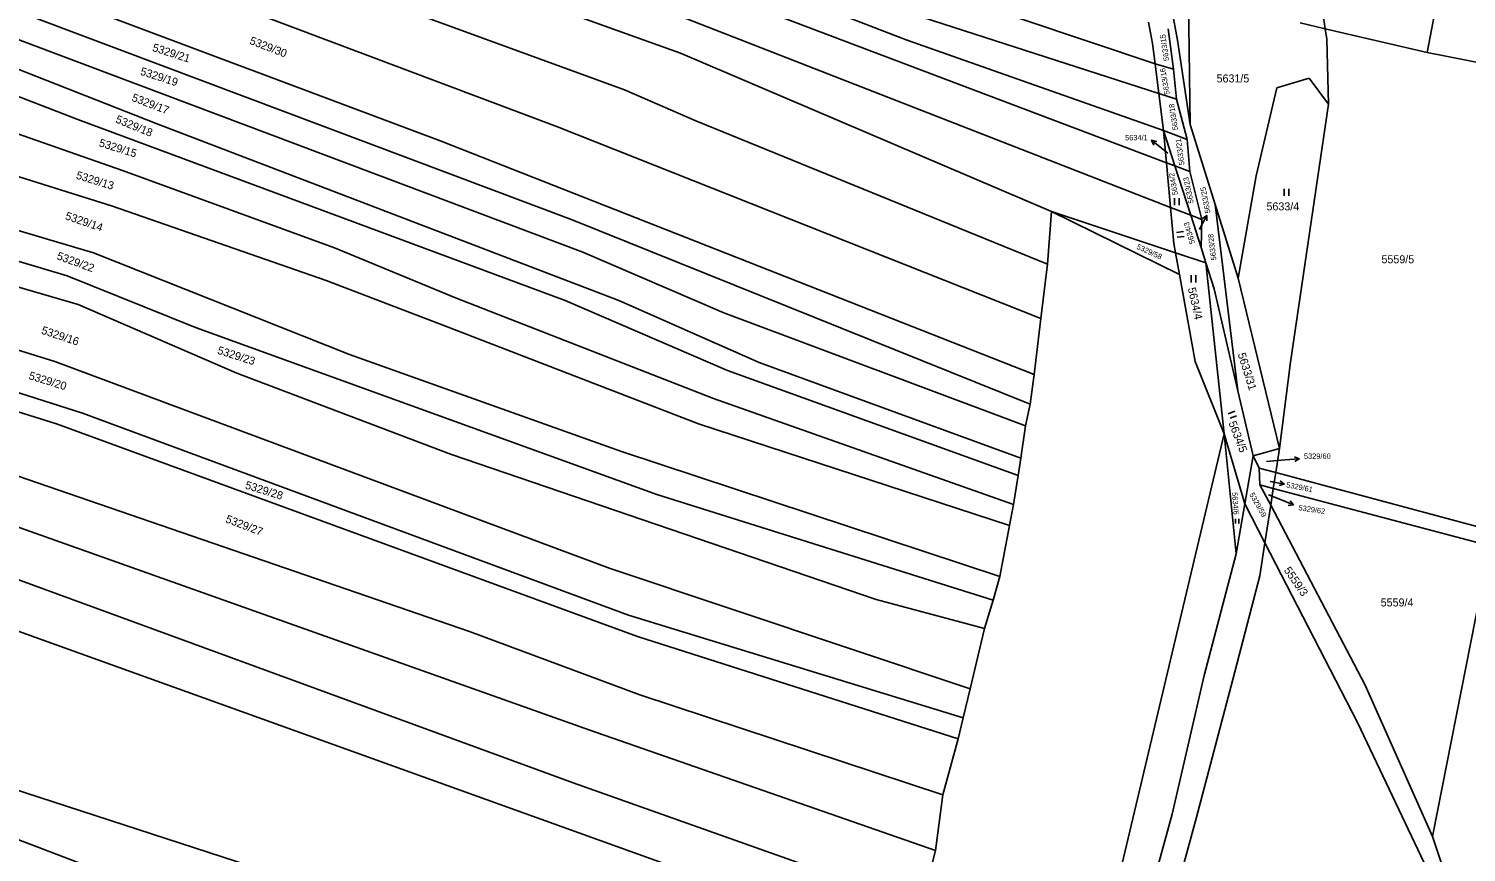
# Model space of a CAD drawing. Extents: x -593183 to -588034, y -1130415 to -1124994.
# Drawn here: x -591912 to -591606.6, y -1126494.9 to -1126319.9 of the extents above; entities that cross this region are included whole.
import ezdxf

# ---------------------------------------------------------------- set-up
doc = ezdxf.new("R2010")
doc.units = 0
for name, color, linetype in [('Vrstva 1', 7, 'Continuous'), ('Vrstva 16', 7, 'Continuous'), ('Vrstva 18', 7, 'Continuous'), ('Vrstva 25', 7, 'Continuous')]:
    doc.layers.add(name, color=color, linetype=linetype)

msp = doc.modelspace()

# ---------------------------------------------------------------- linework, layer by layer
at = {"layer": 'Vrstva 1'}
for p, q in [((-591929.11, -1126269.32), (-591773.48, -1126325.12)), ((-591785.42, -1126332.91), (-591893.31, -1126293.49)), ((-591608.42, -1126291.77), (-591614.91, -1126324.97)), ((-591667.94, -1126322.33), (-591673.04, -1126293.99)), ((-591906.85, -1126300.4), (-591799.61, -1126340.78)), ((-591639.23, -1126302.21), (-591636.53, -1126319.94)), ((-591824.35, -1126343.83), (-591927.84, -1126304.97)), ((-591778.69, -1126307.27), (-591670.25, -1126348.39)), ((-591761.71, -1126308.32), (-591725.55, -1126322.26)), ((-591727.29, -1126309.03), (-591672.67, -1126327.41)), ((-591920.81, -1126313.83), (-591796.53, -1126360.54)), ((-591732.96, -1126313.97), (-591671.87, -1126333.7)), ((-591665.56, -1126314.07), (-591665.23, -1126340.28)), ((-591777.97, -1126315.58), (-591669.38, -1126357.89)), ((-591674.1, -1126318.5), (-591673.22, -1126323.03)), ((-591668.77, -1126328.5), (-591669.93, -1126319.92)), ((-591641.87, -1126318.7), (-591636.53, -1126319.94)), ((-591636.53, -1126319.94), (-591636.19, -1126322.16)), ((-591636.53, -1126319.94), (-591614.91, -1126324.97)), ((-591901.52, -1126339.2), (-591940.16, -1126324.38)), ((-591929.88, -1126322.41), (-591884.92, -1126340.06)), ((-591794.28, -1126367.38), (-591916.47, -1126321.36)), ((-591725.55, -1126322.26), (-591670.88, -1126341.52)), ((-591673.22, -1126323.03), (-591672.67, -1126327.41)), ((-591665.23, -1126340.28), (-591667.94, -1126322.33)), ((-591635.85, -1126335.97), (-591636.19, -1126322.16)), ((-591773.48, -1126325.12), (-591694.68, -1126358.78)), ((-591672.67, -1126327.41), (-591671.87, -1126333.7)), ((-591668.77, -1126328.5), (-591672.67, -1126327.41)), ((-591614.91, -1126324.97), (-591602.64, -1126327.37)), ((-591668.16, -1126334.9), (-591668.77, -1126328.5)), ((-591639.96, -1126330.46), (-591646.84, -1126332.45)), ((-591635.85, -1126335.97), (-591639.96, -1126330.46)), ((-591898.24, -1126367.55), (-592017.18, -1126332.36)), ((-591944.6, -1126331.66), (-591892.03, -1126350.06)), ((-591770.26, -1126339.48), (-591785.42, -1126332.91)), ((-591646.84, -1126332.45), (-591651.18, -1126351.14)), ((-591671.87, -1126333.7), (-591670.88, -1126341.52)), ((-591671.87, -1126333.7), (-591668.16, -1126334.9)), ((-591665.84, -1126343.48), (-591668.16, -1126334.9)), ((-591640.54, -1126367.66), (-591635.85, -1126335.97)), ((-592038.36, -1126338.4), (-591901.46, -1126378.54)), ((-591797.99, -1126377.65), (-591901.52, -1126339.2)), ((-591695.56, -1126369.93), (-591770.26, -1126339.48)), ((-591884.92, -1126340.06), (-591786.6, -1126377.64)), ((-591799.61, -1126340.78), (-591696.96, -1126381.45)), ((-591670.88, -1126341.52), (-591668.46, -1126349.07)), ((-591670.88, -1126341.52), (-591670.25, -1126348.39)), ((-591670.88, -1126341.52), (-591665.84, -1126343.48)), ((-591659.91, -1126357.26), (-591665.23, -1126340.28)), ((-591894.16, -1126357.6), (-591934.71, -1126344.96)), ((-591698.35, -1126393.35), (-591824.35, -1126343.83)), ((-591665.84, -1126343.48), (-591665.27, -1126350.28)), ((-591670.25, -1126348.39), (-591669.38, -1126357.89)), ((-591670.25, -1126348.39), (-591668.46, -1126349.07)), ((-591903.85, -1126372.45), (-591976.9, -1126350.43)), ((-591892.03, -1126350.06), (-591847.05, -1126366.44)), ((-591668.46, -1126349.07), (-591665.1, -1126359.56)), ((-591668.46, -1126349.07), (-591665.27, -1126350.28)), ((-591662.77, -1126360.47), (-591665.27, -1126350.28)), ((-591651.18, -1126351.14), (-591655.01, -1126372.92)), ((-591848.76, -1126373.44), (-591894.16, -1126357.6)), ((-591669.38, -1126357.89), (-591668.68, -1126365.58)), ((-591669.38, -1126357.89), (-591665.1, -1126359.56)), ((-591655.01, -1126372.92), (-591659.91, -1126357.26)), ((-591659.91, -1126357.26), (-591655.07, -1126396.87)), ((-591796.53, -1126360.54), (-591699.19, -1126399.67)), ((-591694.68, -1126358.78), (-591695.56, -1126369.93)), ((-591694.68, -1126358.78), (-591667.49, -1126372.16)), ((-591694.68, -1126358.78), (-591668.33, -1126367.52)), ((-591665.1, -1126359.56), (-591662.91, -1126366.4)), ((-591665.1, -1126359.56), (-591662.77, -1126360.47)), ((-591662.77, -1126360.47), (-591662.91, -1126366.4)), ((-591847.05, -1126366.44), (-591821.3, -1126377.1)), ((-591668.68, -1126365.58), (-591668.33, -1126367.52)), ((-591661.87, -1126369.66), (-591662.91, -1126366.4)), ((-591898.24, -1126367.55), (-591843.82, -1126389.13)), ((-591764.31, -1126380.28), (-591794.28, -1126367.38)), ((-591696.96, -1126381.45), (-591695.56, -1126369.93)), ((-591668.33, -1126367.52), (-591667.49, -1126372.16)), ((-591668.33, -1126367.52), (-591661.87, -1126369.66)), ((-591660.1, -1126375.18), (-591661.87, -1126369.66)), ((-591661.87, -1126369.66), (-591657.98, -1126406.01)), ((-591643.91, -1126390.79), (-591640.54, -1126367.66)), ((-591876.54, -1126383.38), (-591903.85, -1126372.45)), ((-591667.49, -1126372.16), (-591664.16, -1126390.61)), ((-591655.01, -1126372.92), (-591646.24, -1126409.13)), ((-591962.29, -1126373.31), (-591906.41, -1126390.63)), ((-591823.76, -1126382.99), (-591848.76, -1126373.44)), ((-591655.07, -1126396.87), (-591660.1, -1126375.18)), ((-591901.46, -1126378.54), (-591867.8, -1126393.08)), ((-591821.3, -1126377.1), (-591766.53, -1126398.46)), ((-591763.5, -1126392.5), (-591797.99, -1126377.65)), ((-591786.6, -1126377.64), (-591756.83, -1126390.85)), ((-591965.13, -1126381.16), (-591900.58, -1126401.58)), ((-591700.2, -1126404.29), (-591764.31, -1126380.28)), ((-591696.96, -1126381.45), (-591698.35, -1126393.35)), ((-591906.06, -1126403.89), (-591966.79, -1126384.99)), ((-591778.53, -1126418.88), (-591876.54, -1126383.38)), ((-591769.67, -1126403.87), (-591823.76, -1126382.99)), ((-591906.41, -1126390.63), (-591788.42, -1126434.58)), ((-591843.82, -1126389.13), (-591786.05, -1126409.74)), ((-591756.83, -1126390.85), (-591701.18, -1126411.17)), ((-591664.16, -1126390.61), (-591657.98, -1126406.01)), ((-591646.24, -1126409.13), (-591643.91, -1126390.79)), ((-591867.8, -1126393.08), (-591822.39, -1126410.3)), ((-591701.75, -1126414.82), (-591763.5, -1126392.5)), ((-591699.19, -1126399.67), (-591698.35, -1126393.35)), ((-591970.13, -1126395.75), (-591818.33, -1126447.94)), ((-591651.87, -1126410.67), (-591655.07, -1126396.87)), ((-591766.53, -1126398.46), (-591702.74, -1126420.99)), ((-591699.19, -1126399.67), (-591700.2, -1126404.29)), ((-591900.58, -1126401.58), (-591784.53, -1126444.48)), ((-591782.68, -1126449.02), (-591906.06, -1126403.89)), ((-591703.58, -1126425.44), (-591769.67, -1126403.87)), ((-591701.18, -1126411.17), (-591700.2, -1126404.29)), ((-591657.98, -1126406.01), (-591684.89, -1126518.97)), ((-591657.98, -1126406.01), (-591655.48, -1126431.51)), ((-591653.63, -1126420.82), (-591657.98, -1126406.01)), ((-591786.05, -1126409.74), (-591705.68, -1126436.26)), ((-591651.87, -1126410.67), (-591646.24, -1126409.13)), ((-591646.24, -1126409.13), (-591647.04, -1126414.23)), ((-591822.39, -1126410.3), (-591731.93, -1126441.15)), ((-591701.18, -1126411.17), (-591701.75, -1126414.82)), ((-591653.63, -1126420.82), (-591651.87, -1126410.67)), ((-591650.56, -1126413.26), (-591651.87, -1126410.67)), ((-591702.74, -1126420.99), (-591701.75, -1126414.82)), ((-591650.56, -1126413.26), (-591647.04, -1126414.23)), ((-591650.42, -1126416.79), (-591650.56, -1126413.26)), ((-591647.04, -1126414.23), (-591647.57, -1126417.63)), ((-591647.04, -1126414.23), (-591600.33, -1126426.71)), ((-591707.08, -1126441.29), (-591778.53, -1126418.88)), ((-591650.42, -1126416.79), (-591648.11, -1126421.12)), ((-591650.42, -1126416.79), (-591647.57, -1126417.63)), ((-591647.57, -1126417.63), (-591648.11, -1126421.12)), ((-591647.57, -1126417.63), (-591601.59, -1126429.76)), ((-591702.74, -1126420.99), (-591703.58, -1126425.44)), ((-591655.48, -1126431.51), (-591653.63, -1126420.82)), ((-591649.35, -1126429.12), (-591653.63, -1126420.82)), ((-591648.11, -1126421.12), (-591649.35, -1126429.12)), ((-591628.08, -1126459.41), (-591648.11, -1126421.12)), ((-591916.01, -1126425.16), (-591792.8, -1126468.92)), ((-591705.68, -1126436.26), (-591703.58, -1126425.44)), ((-591649.35, -1126429.12), (-591650.45, -1126436.16)), ((-591629.69, -1126467.28), (-591649.35, -1126429.12)), ((-591601.59, -1126429.76), (-591613.71, -1126491.52)), ((-591655.48, -1126431.51), (-591662.26, -1126457.3)), ((-591919.22, -1126435.14), (-591796.28, -1126480.13)), ((-591788.42, -1126434.58), (-591711.97, -1126460.13)), ((-591705.68, -1126436.26), (-591707.08, -1126441.29)), ((-591650.45, -1126436.16), (-591656.14, -1126458.2)), ((-591731.93, -1126441.15), (-591708.9, -1126447.33)), ((-591708.9, -1126447.33), (-591707.08, -1126441.29)), ((-592026.16, -1126445.46), (-591731.35, -1126541.08)), ((-591921.73, -1126445.22), (-591724.84, -1126515.98)), ((-591784.53, -1126444.48), (-591713.46, -1126466.34)), ((-591818.33, -1126447.94), (-591782.18, -1126461.45)), ((-591714.53, -1126470.78), (-591782.68, -1126449.02)), ((-591711.97, -1126460.13), (-591708.9, -1126447.33)), ((-591662.26, -1126457.3), (-591669.08, -1126486.76)), ((-591656.14, -1126458.2), (-591663.94, -1126487.7)), ((-591782.18, -1126461.45), (-591717.76, -1126482.69)), ((-591711.97, -1126460.13), (-591713.46, -1126466.34)), ((-591613.71, -1126491.52), (-591628.08, -1126459.41)), ((-591713.46, -1126466.34), (-591714.53, -1126470.78)), ((-591615.54, -1126497.11), (-591629.69, -1126467.28)), ((-591792.8, -1126468.92), (-591719.33, -1126494.48)), ((-591717.76, -1126482.69), (-591714.53, -1126470.78)), ((-591796.28, -1126480.13), (-591722.34, -1126506.32)), ((-591717.76, -1126482.69), (-591719.33, -1126494.48)), ((-591669.08, -1126486.76), (-591679.36, -1126524.53)), ((-591663.94, -1126487.7), (-591674.54, -1126526.12)), ((-591920.96, -1126489.67), (-591867.2, -1126510.03)), ((-591609.92, -1126503.02), (-591613.71, -1126491.52)), ((-591722.34, -1126506.32), (-591719.33, -1126494.48))]:
    msp.add_line(p, q, dxfattribs=at)
at = {"layer": 'Vrstva 16'}
for p, q in [((-591669.98, -1126346.35), (-591671.07, -1126345.49)), ((-591663.27, -1126362.57), (-591663.1, -1126362.25)), ((-591649.01, -1126411.83), (-591645.05, -1126411.53)), ((-591648.56, -1126418.94), (-591646.06, -1126419.96)), ((-591648.2, -1126416.1), (-591648.18, -1126416.1))]:
    msp.add_line(p, q, dxfattribs=at)
at = {"layer": 'Vrstva 25'}
for p, q in [((-591671.07, -1126345.49), (-591673.43, -1126343.63)), ((-591645.29, -1126353.94), (-591645.29, -1126355.44)), ((-591644.27, -1126355.44), (-591644.27, -1126353.94)), ((-591668.59, -1126355.89), (-591668.59, -1126357.39)), ((-591667.57, -1126357.39), (-591667.57, -1126355.89)), ((-591663.1, -1126362.25), (-591661.69, -1126359.6)), ((-591666.63, -1126363.02), (-591668.12, -1126363.22)), ((-591667.98, -1126364.24), (-591666.49, -1126364.03)), ((-591665.05, -1126372.31), (-591665.05, -1126373.81)), ((-591664.03, -1126373.81), (-591664.03, -1126372.31)), ((-591655.73, -1126401.18), (-591657.13, -1126401.71)), ((-591656.76, -1126402.67), (-591655.36, -1126402.13)), ((-591645.05, -1126411.53), (-591642.06, -1126411.3)), ((-591648.18, -1126416.1), (-591645.23, -1126416.67)), ((-591646.06, -1126419.96), (-591643.28, -1126421.1)), ((-591655.6, -1126424.05), (-591655.59, -1126425.06)), ((-591654.9, -1126425.05), (-591654.92, -1126424.04))]:
    msp.add_line(p, q, dxfattribs=at)
for points in [[(-591672.95, -1126344.64), (-591673.43, -1126343.63), (-591672.33, -1126343.86)], [(-591662.6, -1126360.25), (-591661.69, -1126359.6), (-591661.72, -1126360.72)], [(-591643.09, -1126410.88), (-591642.06, -1126411.3), (-591643.02, -1126411.88)], [(-591646.12, -1126415.99), (-591645.23, -1126416.67), (-591646.31, -1126416.97)], [(-591644.02, -1126420.25), (-591643.28, -1126421.1), (-591644.4, -1126421.18)]]:
    msp.add_lwpolyline(points, dxfattribs=at)

# ---------------------------------------------------------------- texts
at = {"layer": 'Vrstva 16'}
for s, p in [('5634/1', (-591679.06, -1126343.63)), ('5329/60', (-591641.06, -1126411.3))]:
    msp.add_text(s, height=1.14, dxfattribs=at).set_placement(p)
for s, rotation, p in [('5633/25', 100.7093, (-591660.91, -1126359.04)), ('5329/61', 349.0037, (-591644.88, -1126417.32)), ('5329/62', 351.4554, (-591642.27, -1126422.2))]:
    msp.add_text(s, height=1.14, rotation=rotation, dxfattribs=at).set_placement(p)
at = {"layer": 'Vrstva 18'}
for s, height, rotation, p in [('5633/15', 1.14, 98.3131, (-591669.7, -1126326.68)), ('5329/21', 1.7, 342.1681, (-591885.84, -1126324.62)), ('5329/30', 1.7, 338.848, (-591865.2, -1126323.11)), ('5329/19', 1.7, 342.0938, (-591888.43, -1126329.66)), ('5633/16', 1.14, 100.2737, (-591669.55, -1126333.8)), ('5329/17', 1.7, 338.9681, (-591890.25, -1126335.2)), ('5633/18', 1.14, 98.7692, (-591667.78, -1126341.4)), ('5329/18', 1.7, 337.5584, (-591893.68, -1126339.79)), ('5329/15', 1.7, 342.7386, (-591897.19, -1126344.86)), ('5633/21', 1.14, 97.911, (-591666.43, -1126348.84)), ('5329/13', 1.7, 342.8936, (-591902.05, -1126351.75)), ('5634/2', 1.14, 100.0911, (-591667.81, -1126355.18)), ('5633/23', 1.14, 101.6538, (-591664.47, -1126356.92)), ('5329/14', 1.7, 341.1186, (-591904.36, -1126360.37)), ('5634/3', 1.14, 105.9849, (-591664.21, -1126365.48)), ('5633/25', 0.1, 93.8141, (-591663.25, -1126362.55)), ('5633/28', 1.14, 96.8276, (-591659.65, -1126369.08)), ('5329/58', 1.14, 335.3906, (-591676.72, -1126366.62)), ('5329/22', 1.7, 339.9017, (-591906.16, -1126368.85)), ('5634/4', 1.7, 282.5002, (-591665.74, -1126375.07)), ('5329/16', 1.7, 341.6172, (-591909.44, -1126384.67)), ('5329/23', 1.7, 342.2534, (-591872.03, -1126388.93)), ('5633/31', 1.7, 287.5385, (-591655.15, -1126389.06)), ('5329/20', 1.7, 342.8381, (-591912.11, -1126394.32)), ('5634/5', 1.7, 290.9888, (-591657.11, -1126403.64)), ('5329/28', 1.7, 342.7229, (-591866.13, -1126417.57)), ('5634/6', 1.14, 273.9516, (-591656.34, -1126418.41)), ('5329/59', 1.14, 299.2883, (-591652.7, -1126418.86)), ('5329/27', 1.7, 339.0064, (-591870.31, -1126424.73)), ('5559/3', 1.7, 304.742, (-591645.41, -1126434.96))]:
    msp.add_text(s, height=height, rotation=rotation, dxfattribs=at).set_placement(p)
for s, height, p in [('5631/5', 1.7, (-591659.62, -1126331.33)), ('5634/1', 0.1, (-591669.98, -1126346.35)), ('5633/4', 1.7, (-591649.02, -1126358.52)), ('5559/5', 1.7, (-591624.59, -1126369.75)), ('5329/60', 0.1, (-591649.01, -1126411.83)), ('5329/61', 0.1, (-591648.2, -1126416.1)), ('5329/62', 0.1, (-591648.56, -1126418.94)), ('5559/4', 1.7, (-591624.75, -1126442.65))]:
    msp.add_text(s, height=height, dxfattribs=at).set_placement(p)

doc.saveas('drawing.dxf')
